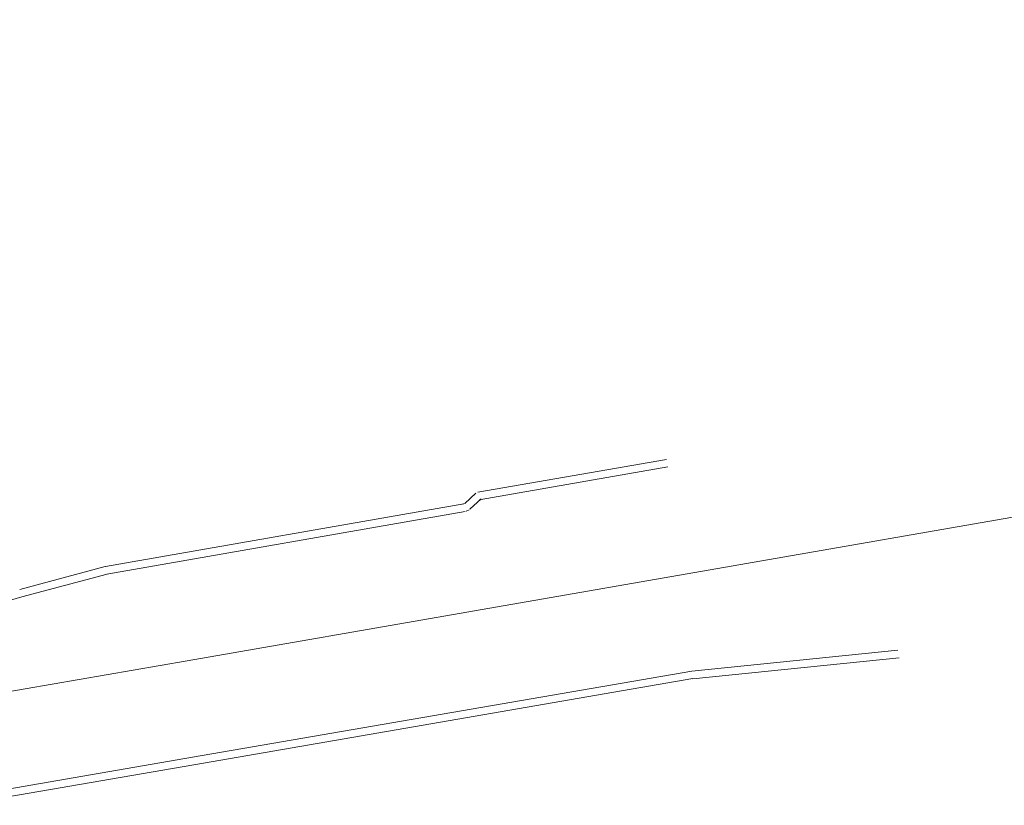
# Model space of a CAD drawing. Header units: metres. Extents: x 3425540 to 3446143, y 5432760 to 5444637.
# Tile 376 of 656: x 3441336 to 3441400, y 5438261 to 5438312. Entities that reach past the tile are written whole.
import ezdxf

# ---------------------------------------------------------------- set-up
doc = ezdxf.new("R2010")
doc.units = ezdxf.units.M
doc.layers.add('Bestand Kabeltröge', color=9, linetype='Continuous', lineweight=18)
doc.layers.add('Bestand_Neu_Strecke 3443', color=9, linetype='Continuous', lineweight=18)

msp = doc.modelspace()

# ---------------------------------------------------------------- linework, layer by layer
at = {"layer": 'Bestand Kabeltröge'}
for p, q in [((3441365.688, 5438281.079), (3441377.985, 5438283.224)), ((3441365.774, 5438280.587), (3441378.071, 5438282.732)), ((3441364.843, 5438280.355), (3441365.562, 5438281.017)), ((3441365.181, 5438279.987), (3441365.9, 5438280.649)), ((3441341.419, 5438276.242), (3441364.775, 5438280.324)), ((3441341.505, 5438275.75), (3441364.861, 5438279.832)), ((3441364.71, 5438280.303), (3441364.904, 5438280.396)), ((3441364.926, 5438279.853), (3441365.12, 5438279.946)), ((3441335.829, 5438274.749), (3441341.397, 5438276.238)), ((3441335.959, 5438274.265), (3441341.527, 5438275.754)), ((3441334.022, 5438273.71), (3441335.963, 5438274.267)), ((3441379.633, 5438269.427), (3441347.729, 5438263.924)), ((3441379.717, 5438268.935), (3441347.813, 5438263.432)), ((3441347.728, 5438263.924), (3441331.777, 5438261.172)), ((3441347.814, 5438263.432), (3441331.863, 5438260.68))]:
    msp.add_line(p, q, dxfattribs=at)
at = {"layer": 'Bestand Kabeltröge', "flags": 128}
for points in [[(3441379.65, 5438269.43), (3441393.066, 5438270.788)], [(3441379.7, 5438268.932), (3441393.165, 5438270.296)]]:
    msp.add_lwpolyline(points, dxfattribs=at)
at = {"layer": 'Bestand_Neu_Strecke 3443'}
for p, q in [((3441586.792, 5438311.883), (3441346.753, 5438270.096)), ((3441346.753, 5438270.096), (3441297.47, 5438261.637))]:
    msp.add_line(p, q, dxfattribs=at)

doc.saveas('drawing.dxf')
